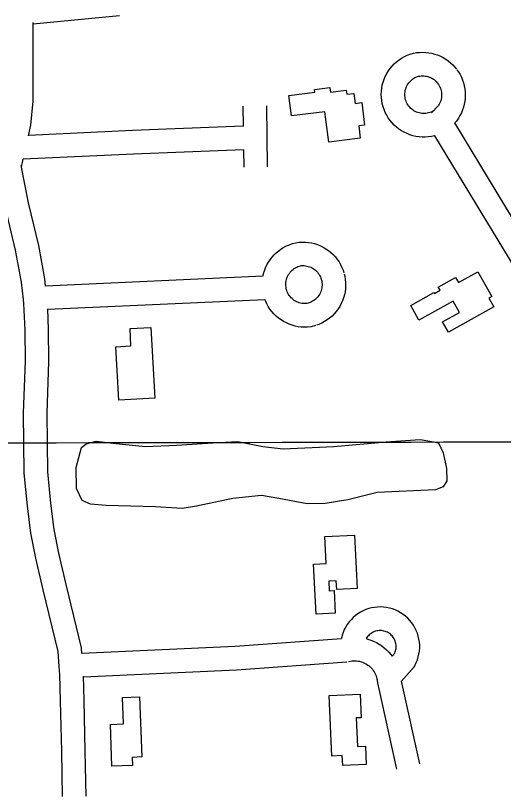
# Model space of a CAD drawing. Extents: x 3329297 to 3367176, y 649250 to 674653.
# Drawn here: x 3349310 to 3349931, y 660270 to 661264 of the extents above; entities that cross this region are included whole.
import ezdxf

# ---------------------------------------------------------------- set-up
doc = ezdxf.new("R2010")
doc.units = 0
for name, color, linetype in [('V-BLDG-OTLN', 7, 'Continuous'), ('V-GRID-MAJR', 7, 'Continuous'), ('V-ROAD-CNTR', 7, 'Continuous'), ('V-TOPO-SHOR', 7, 'Continuous')]:
    doc.layers.add(name, color=color, linetype=linetype)

msp = doc.modelspace()

# ---------------------------------------------------------------- linework, layer by layer
at = {"layer": 'V-BLDG-OTLN'}
for points in [[(3349708.727, 661102.763), (3349703.8510000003, 661141.542), (3349661.052, 661136.16), (3349657.792, 661162.088), (3349690.9020000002, 661166.251), (3349690.4590000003, 661169.757), (3349710.233, 661172.2440000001), (3349710.968, 661166.4010000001), (3349730.934, 661168.911), (3349731.589, 661163.707), (3349740.813, 661164.867), (3349742.419, 661152.0970000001), (3349750.623, 661153.13), (3349754.234, 661124.425), (3349746.792, 661123.4890000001), (3349748.751, 661107.797)], [(3349898.3680000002, 660937.7930000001), (3349916.102, 660906.106), (3349912.481, 660904.08), (3349918.6920000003, 660892.976), (3349860.9450000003, 660860.661), (3349853.572, 660873.834), (3349875.17, 660885.919), (3349867.003, 660900.511), (3349823.458, 660876.144), (3349812.987, 660894.854), (3349842.411, 660911.3200000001), (3349843.1010000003, 660910.087), (3349850.416, 660914.181), (3349848.151, 660918.228), (3349870.032, 660930.473), (3349873.671, 660923.971)], [(3349487.148, 660776.848), (3349441.578, 660774.3520000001), (3349437.855, 660842.344), (3349456.954, 660843.39), (3349455.742, 660865.5210000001), (3349482.214, 660866.932)], [(3349705.24, 660566.367), (3349703.482, 660600.542), (3349741.286, 660602.488), (3349744.774, 660534.681), (3349718.832, 660533.3470000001), (3349718.259, 660544.497), (3349708.768, 660544.009), (3349709.397, 660531.77), (3349715.537, 660532.088), (3349717.034, 660502.953), (3349692.722, 660501.704), (3349689.4390000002, 660565.554)], [(3349467.7600000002, 660396.676), (3349470.699, 660320.085), (3349458.5870000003, 660319.62), (3349458.986, 660309.206), (3349432.704, 660308.198), (3349430.6580000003, 660361.522), (3349447.507, 660362.167), (3349446.217, 660395.849)], [(3349712.449, 660321.295), (3349709.063, 660398.296), (3349748.6350000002, 660400.037), (3349749.952, 660370.095), (3349743.607, 660369.817), (3349745.198, 660333.606), (3349755.315, 660334.05), (3349756.345, 660310.636), (3349726.525, 660309.3250000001), (3349725.967, 660321.889)]]:
    msp.add_lwpolyline(points, close=True, dxfattribs=at)
at = {"layer": 'V-GRID-MAJR'}
msp.add_spline([(3333421.13, 660693.428), (3338679.904, 660701.46), (3343938.678, 660710.256), (3349197.451, 660719.817), (3354456.222, 660730.142), (3359714.992, 660741.233), (3364973.7600000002, 660753.089), (3364973.761, 660753.089)], degree=3, dxfattribs=at)
at = {"layer": 'V-ROAD-CNTR'}
for p, q in [((3349332.5572258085, 661253.3711996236), (3349442.4939821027, 661263.8253628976)), ((3349599.3075193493, 661148.379509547), (3349599.6763502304, 661122.4677989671)), ((3349629.304480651, 661148.8064904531), (3349630.404480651, 661071.527490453)), ((3349600.098546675, 661092.8069634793), (3349600.4075193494, 661071.100509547)), ((3349348.142285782, 660919.9930210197), (3349625.081111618, 660932.4352651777)), ((3349350.930007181, 660890.0880048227), (3349627.4247564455, 660902.5102976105))]:
    msp.add_line(p, q, dxfattribs=at)
for points in [[(3349326.371935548, 661110.96136778), (3349329.39132941, 661124.5725025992), (3349332.2508987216, 661154.9365440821), (3349332.407262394, 661254.9976120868)], [(3349843.8805918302, 661110.9602416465), (3349843.20761076, 661110.7638330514), (3349839.349240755, 661109.9364484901), (3349835.426687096, 661109.3859631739), (3349831.478617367, 661109.1289309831), (3349827.526670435, 661109.1537946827), (3349823.5798268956, 661109.4717540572), (3349819.674310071, 661110.07111555), (3349815.817491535, 661110.9565814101), (3349812.037008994, 661112.1172558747), (3349808.352820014, 661113.5516850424), (3349804.7775390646, 661115.2501853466), (3349801.345186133, 661117.2022670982), (3349798.055200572, 661119.3969719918), (3349794.9318812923, 661121.8339083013), (3349791.996205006, 661124.4862448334), (3349789.2644880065, 661127.3463994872), (3349786.748105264, 661130.3914572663), (3349784.4542921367, 661133.622452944), (3349782.409289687, 661137.003192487), (3349780.6123448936, 661140.5198534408), (3349779.0727813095, 661144.168009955), (3349777.806409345, 661147.9160290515), (3349776.813602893, 661151.7422692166), (3349776.1036840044, 661155.6316302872), (3349775.675424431, 661159.564710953), (3349775.537008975, 661163.5247771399), (3349775.6875072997, 661167.4722515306), (3349776.122451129, 661171.4019345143), (3349776.844045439, 661175.2919084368), (3349777.844964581, 661179.1147292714), (3349779.120530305, 661182.8558365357), (3349780.6672833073, 661186.5013590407), (3349782.478350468, 661190.0238777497), (3349784.5365489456, 661193.398991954), (3349786.8321102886, 661196.6138821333), (3349789.3561211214, 661199.6553910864), (3349792.09594724, 661202.5085702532), (3349795.0414448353, 661205.1567523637), (3349798.1655460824, 661207.5789325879), (3349801.458821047, 661209.7684631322), (3349804.901046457, 661211.7119668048), (3349808.479294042, 661213.4022707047), (3349812.5110775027, 661214.957602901), (3349816.6364163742, 661215.9972731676), (3349820.4552257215, 661216.6740241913), (3349824.3131723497, 661217.0776502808), (3349828.1867387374, 661217.2032719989), (3349832.063127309, 661217.0554553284), (3349835.918656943, 661216.628291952), (3349839.735267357, 661215.9293397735), (3349843.4878738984, 661214.9587428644), (3349847.159545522, 661213.7274905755), (3349850.7391771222, 661212.2337916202), (3349854.202454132, 661210.4917922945), (3349857.538342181, 661208.5013329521), (3349860.716184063, 661206.2815372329), (3349863.726280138, 661203.8455814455), (3349866.5576539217, 661201.1979016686), (3349869.1952181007, 661198.3544720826), (3349871.288990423, 661195.7447046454)], [(3349842.8490651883, 661142.8375511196), (3349840.8128474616, 661141.7192139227), (3349839.2038851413, 661140.9806129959), (3349837.550176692, 661140.3642475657), (3349835.8503892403, 661139.8681669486), (3349834.112759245, 661139.4955515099), (3349832.3633129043, 661139.2500368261), (3349830.5973826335, 661139.135069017), (3349828.8273295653, 661139.1462053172), (3349827.0641731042, 661139.2882459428), (3349825.313689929, 661139.55688445), (3349823.586508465, 661139.9534185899), (3349821.8949910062, 661140.4727441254), (3349820.247179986, 661141.1143149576), (3349818.648460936, 661141.8738146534), (3349817.1048138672, 661142.7517329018), (3349815.630799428, 661143.7350280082), (3349814.2401187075, 661144.8200916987), (3349812.9277949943, 661146.0057551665), (3349811.7035119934, 661147.2876005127), (3349810.5738947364, 661148.6545427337), (3349809.553707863, 661150.091547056), (3349808.6347103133, 661151.610807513), (3349807.8256551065, 661153.1941465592), (3349807.1412186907, 661154.8159900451), (3349806.573590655, 661156.4959709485), (3349806.128397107, 661158.2117307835), (3349805.810315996, 661159.9543697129), (3349805.6185755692, 661161.715289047), (3349805.556991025, 661163.4772228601), (3349805.6244927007, 661165.2477484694), (3349805.819548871, 661167.0100654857), (3349806.141954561, 661168.7480915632), (3349806.591035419, 661170.4632707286), (3349807.163469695, 661172.1421634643), (3349807.852716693, 661173.7666409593), (3349808.6596495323, 661175.3361222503), (3349809.5834510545, 661176.851008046), (3349810.6138897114, 661178.2941178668), (3349811.747878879, 661179.6606089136), (3349812.9720527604, 661180.9354297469), (3349814.286555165, 661182.1172476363), (3349815.6844539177, 661183.2010674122), (3349817.159178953, 661184.1815368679), (3349818.700953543, 661185.0520331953), (3349820.300705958, 661185.8077292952), (3349821.6089224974, 661186.312397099), (3349822.927583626, 661186.6447268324), (3349824.6387742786, 661186.9479758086), (3349826.3628276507, 661187.1283497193), (3349828.101261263, 661187.1847280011), (3349829.8368726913, 661187.1185446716), (3349831.559343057, 661186.9277080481), (3349833.268732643, 661186.6146602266), (3349834.9521261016, 661186.1792571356), (3349836.600454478, 661185.6265094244), (3349838.2068228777, 661184.9562083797), (3349839.757545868, 661184.1762077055), (3349841.2416578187, 661183.290667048), (3349842.667815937, 661182.2944627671), (3349844.019719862, 661181.2004185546), (3349845.2883460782, 661180.0140983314), (3349846.4687818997, 661178.7415279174), (3349847.8890095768, 661176.9712953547)], [(3349871.9249580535, 661194.8917060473), (3349873.828900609, 661192.1394486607), (3349875.8002345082, 661188.801857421), (3349877.5300667, 661185.3325291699), (3349879.0088539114, 661181.746124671), (3349880.2273674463, 661178.0643349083), (3349881.1792340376, 661174.3106696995), (3349881.863981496, 661170.496239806), (3349882.2748045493, 661166.6342264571), (3349882.4073277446, 661162.7620643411), (3349882.2665278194, 661158.8886860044), (3349881.847304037, 661155.0271230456), (3349881.154454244, 661151.216449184), (3349880.193660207, 661147.4588610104), (3349878.9633358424, 661143.7748076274), (3349877.4770099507, 661140.1990691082), (3349875.7431394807, 661136.7382195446), (3349873.7621138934, 661133.39964537), (3349871.101560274, 661129.5732311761), (3349868.9759532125, 661127.4343755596)], [(3349847.2530419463, 661177.8242939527), (3349848.545099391, 661175.9565513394), (3349849.427765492, 661174.4621425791), (3349850.2039333, 661172.9054708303), (3349850.865146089, 661171.301875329), (3349851.4106325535, 661169.6536650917), (3349851.8387659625, 661167.9653303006), (3349852.146018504, 661166.253760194), (3349852.329195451, 661164.5317735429), (3349852.3886722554, 661162.793935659), (3349852.3254721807, 661161.0553139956), (3349852.1386959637, 661159.3348769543), (3349851.8275457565, 661157.6235508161), (3349851.396339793, 661155.9371389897), (3349850.848664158, 661154.2971923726), (3349850.1809900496, 661152.6909308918), (3349849.3988605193, 661151.1297804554), (3349848.5138861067, 661149.63835463), (3349847.970439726, 661148.8567688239), (3349839.4304977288, 661140.2635987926)], [(3349964.622229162, 660969.5948281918), (3349868.9759532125, 661127.4343755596)], [(3349599.6702073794, 661122.8993565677), (3349458.8690484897, 661117.4856700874), (3349326.459644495, 661111.356751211)], [(3349954.795417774, 660930.8798619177), (3349952.1537718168, 660934.1626400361), (3349948.4886850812, 660939.081340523), (3349945.011135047, 660944.1336924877), (3349941.722823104, 660949.3126737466), (3349938.835770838, 660954.2611718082), (3349843.8805918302, 661110.9602416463)], [(3349600.097313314, 661092.893611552), (3349460.1389515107, 661087.5123299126), (3349319.8330267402, 661081.0178997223)], [(3349317.6549465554, 661070.9245992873), (3349319.8152563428, 661080.9355510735)], [(3349348.2082447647, 660919.4335958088), (3349347.1146214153, 660928.7090643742), (3349339.524361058, 660971.1981992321), (3349326.6932169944, 661025.6894488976), (3349317.2738706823, 661072.8318252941)], [(3349369.688868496, 660269.9182482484), (3349368.788809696, 660326.936623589), (3349367.250323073, 660391.743750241), (3349366.256603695, 660424.9636407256), (3349365.484033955, 660435.3802460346), (3349364.0681167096, 660454.4955986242), (3349345.087638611, 660532.7120495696), (3349335.7781670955, 660573.3141248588), (3349329.5348067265, 660604.9528168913), (3349325.164816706, 660639.8371458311), (3349321.155268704, 660681.3943551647), (3349320.276051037, 660758.1354714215), (3349322.5367738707, 660823.9933971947), (3349322.0420211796, 660863.4671716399), (3349320.5846466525, 660897.5146075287), (3349319.982161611, 660902.6258092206), (3349317.425378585, 660924.3109356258), (3349310.135638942, 660965.1178007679), (3349297.3747830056, 661019.3105511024)], [(3349625.081111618, 660932.4352651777), (3349625.73858294, 660935.360855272), (3349626.8773636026, 660939.1347053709), (3349628.291265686, 660942.8257922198), (3349629.968190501, 660946.3963308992), (3349631.894999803, 660949.835878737), (3349634.0707630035, 660953.1292244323), (3349636.4812418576, 660956.2616022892), (3349639.112030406, 660959.2031138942), (3349641.9393146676, 660961.9435955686), (3349644.9688635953, 660964.4808946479), (3349648.1768928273, 660966.7907310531), (3349651.5391120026, 660968.8569223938), (3349655.034635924, 660970.6729401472), (3349658.6614799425, 660972.2354005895), (3349662.3937708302, 660973.5283037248), (3349666.2017472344, 660974.547261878), (3349670.5580432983, 660975.3788055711), (3349675.0085147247, 660975.608387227), (3349678.972982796, 660975.5200425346), (3349682.9243150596, 660975.1471450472), (3349686.8387448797, 660974.4823001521), (3349690.688929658, 660973.5383838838), (3349694.468890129, 660972.3120397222), (3349698.1403673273, 660970.8158437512), (3349701.6930385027, 660969.0588311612), (3349705.1159459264, 660967.0418594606), (3349708.377567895, 660964.7827512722), (3349711.463039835, 660962.2961589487), (3349714.362423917, 660959.5887779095), (3349717.059342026, 660956.6735641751), (3349719.533516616, 660953.5725618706), (3349721.777867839, 660950.2972463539), (3349723.7743103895, 660946.8676728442), (3349725.5153863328, 660943.3082624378), (3349726.995717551, 660939.621947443), (3349728.0347947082, 660936.3617237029)], [(3349654.0409924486, 660923.1756528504), (3349654.1224067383, 660924.2544868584), (3349654.382906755, 660925.9989727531), (3349654.77162695, 660927.728684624), (3349655.282846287, 660929.4228345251), (3349655.9129442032, 660931.0677476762), (3349656.666019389, 660932.6712089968), (3349657.5312100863, 660934.215661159), (3349658.505446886, 660935.6903154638), (3349659.580968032, 660937.0879376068), (3349660.7601794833, 660938.4064260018), (3349662.0368952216, 660939.6439443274), (3349663.3893462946, 660940.7766452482), (3349664.8173170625, 660941.804808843), (3349666.327097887, 660942.7326175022), (3349667.901573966, 660943.5505997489), (3349669.5207299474, 660944.2481393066), (3349671.1924390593, 660944.8272361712), (3349672.9004626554, 660945.284278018), (3349674.1601665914, 660945.5247343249), (3349675.447695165, 660945.5911526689), (3349677.2272270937, 660945.5514973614), (3349678.9978948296, 660945.3843948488), (3349680.74746501, 660945.0872397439), (3349682.4772802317, 660944.6631560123), (3349684.1653197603, 660944.1155001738), (3349685.8138425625, 660943.4436961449), (3349687.4091713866, 660942.6547087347), (3349688.9382639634, 660941.7536804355), (3349690.4006419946, 660940.7407886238), (3349691.7871700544, 660939.6233809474), (3349693.085785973, 660938.4107619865), (3349694.2928678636, 660937.1059757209), (3349695.4026932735, 660935.7149780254), (3349696.40634205, 660934.2502935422), (3349697.3018995, 660932.7118670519), (3349698.084823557, 660931.1112774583), (3349698.7464923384, 660929.463592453), (3349699.451415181, 660927.2518161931)], [(3349728.327207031, 660935.3144709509), (3349729.1280015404, 660931.984977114), (3349729.770570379, 660928.0687618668), (3349730.1270678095, 660924.112745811), (3349730.1919455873, 660920.1496798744), (3349729.9714399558, 660916.1943601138), (3349729.4623312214, 660912.2543012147), (3349728.664398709, 660908.3667960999), (3349727.590041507, 660904.5485471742), (3349726.2330320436, 660900.8108921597), (3349724.6130041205, 660897.1941177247), (3349722.733191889, 660893.7008690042), (3349720.605030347, 660890.3568123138), (3349718.235395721, 660887.1687274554), (3349715.6400132, 660884.1688518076), (3349712.8394049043, 660881.3654842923), (3349709.831230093, 660878.7680809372), (3349706.647936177, 660876.4020073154), (3349703.303815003, 660874.2746827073), (3349699.8047025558, 660872.390970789), (3349696.1805729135, 660870.7730310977), (3349692.970575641, 660869.6095407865)], [(3349683.823172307, 660898.1586120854), (3349680.763812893, 660897.3039361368), (3349679.778711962, 660897.209754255), (3349678.014724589, 660897.1677692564), (3349676.2536682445, 660897.2565931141), (3349674.493488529, 660897.4727337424), (3349672.7521466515, 660897.8159133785), (3349671.048875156, 660898.2814536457), (3349669.390569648, 660898.867860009), (3349667.768941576, 660899.5791439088), (3349666.195235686, 660900.4073774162), (3349664.7028320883, 660901.3372833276), (3349663.2728023, 660902.3819238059), (3349661.921528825, 660903.5250231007), (3349660.6618969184, 660904.7605738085), (3349659.4898450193, 660906.0888992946), (3349658.419270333, 660907.4959226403), (3349657.4541338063, 660908.9767054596), (3349656.6012268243, 660910.5195907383), (3349655.8594358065, 660912.129078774), (3349655.234471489, 660913.7875902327), (3349654.733961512, 660915.4827661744), (3349654.682677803, 660915.7174101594), (3349654.0409924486, 660923.1756528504)], [(3349699.159002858, 660928.2990689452), (3349699.7022083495, 660926.0405627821), (3349699.9896395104, 660924.2887780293), (3349700.14914208, 660922.518794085), (3349700.178264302, 660920.7398600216), (3349700.078769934, 660918.9551797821), (3349699.8518786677, 660917.1992386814), (3349699.493811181, 660915.4547437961), (3349699.0121683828, 660913.7429927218), (3349698.407177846, 660912.0766477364), (3349697.679205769, 660910.4514221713), (3349696.8350180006, 660908.8826708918), (3349695.8791795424, 660907.3807275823), (3349694.8208141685, 660905.9568124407), (3349693.6561966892, 660904.6106880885), (3349692.396804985, 660903.3500556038), (3349691.054979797, 660902.1914589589), (3349689.6262737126, 660901.1295325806), (3349688.1223948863, 660900.1728571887), (3349686.561507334, 660899.3325691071), (3349684.939636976, 660898.6085087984), (3349682.747634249, 660897.8139991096)], [(3349691.8950375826, 660869.2649278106), (3349686.2703969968, 660867.6936037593), (3349681.565497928, 660867.2437856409), (3349677.615485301, 660867.1497706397), (3349673.6665416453, 660867.348946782), (3349669.7587213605, 660867.8288061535), (3349665.888063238, 660868.5916265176), (3349662.0813347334, 660869.6320862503), (3349658.349640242, 660870.951679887), (3349654.7412683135, 660872.5343959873), (3349651.2569742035, 660874.3681624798), (3349647.899377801, 660876.4602565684), (3349644.7134075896, 660878.78761609), (3349641.7026810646, 660881.3345167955), (3349638.882312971, 660884.1009660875), (3349636.27436487, 660887.0566406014), (3349633.8829395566, 660890.1996172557), (3349631.7260760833, 660893.5088344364), (3349629.8149830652, 660896.9659491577), (3349628.164774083, 660900.546461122), (3349627.4247564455, 660902.5102976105)], [(3349394.356814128, 660451.7076516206), (3349393.8038832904, 660459.1724013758), (3349374.2863613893, 660539.6019504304), (3349365.1218329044, 660579.5718751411), (3349359.1711932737, 660609.7271831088), (3349354.9851832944, 660643.1428541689), (3349351.138731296, 660683.0096448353), (3349350.281948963, 660757.7925285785), (3349352.5432261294, 660823.6666028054), (3349352.0339788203, 660864.2968283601), (3349350.9063497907, 660890.6406928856)], [(3349800.8924947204, 660416.0987665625), (3349817.821016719, 660435.466143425), (3349820.131030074, 660440.1759172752), (3349821.5479441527, 660443.7345788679), (3349822.69330134, 660447.3854938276), (3349823.5572200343, 660451.1191622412), (3349824.1355797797, 660454.906991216), (3349824.423419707, 660458.727282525), (3349824.4205764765, 660462.5500055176), (3349824.1298690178, 660466.3733786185), (3349823.5456132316, 660470.1582160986), (3349822.68046702, 660473.8848903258), (3349821.529462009, 660477.5447154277), (3349820.1055603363, 660481.1001979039), (3349818.4196001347, 660484.5318738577), (3349816.4755599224, 660487.8321880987), (3349814.2844218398, 660490.9776695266), (3349811.8620558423, 660493.9422925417), (3349809.221345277, 660496.7197389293), (3349806.375331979, 660499.2849987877), (3349803.3500581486, 660501.6247145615), (3349800.152883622, 660503.7295804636), (3349796.7980435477, 660505.5902121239), (3349793.3181809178, 660507.1842596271), (3349789.727217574, 660508.5141405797), (3349786.0424986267, 660509.5642712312), (3349782.2981511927, 660510.3327431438), (3349778.4935600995, 660510.8179498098), (3349774.660854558, 660511.0076594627), (3349770.8407678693, 660510.9082150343), (3349767.03407182, 660510.5211416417), (3349763.259898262, 660509.8436161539), (3349759.5555245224, 660508.8815890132), (3349755.9349294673, 660507.6443864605), (3349752.4079028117, 660506.1305615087), (3349749.011064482, 660504.3522838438), (3349745.7677315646, 660502.3275113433), (3349742.6812273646, 660500.0606597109), (3349739.7710391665, 660497.560296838), (3349737.0672683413, 660494.8494108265), (3349734.5797955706, 660491.9513842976), (3349732.3093409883, 660488.8594587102), (3349730.2853812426, 660485.6063101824), (3349728.5141079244, 660482.2145707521), (3349727.00393832, 660478.69226771), (3349725.7685638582, 660475.0701156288), (3349724.8088032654, 660471.3635031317), (3349724.7053383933, 660470.784274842)], [(3349789.2334496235, 660448.345135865), (3349792.628983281, 660452.229856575), (3349792.6869699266, 660452.3480827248), (3349793.2600558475, 660453.7874211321), (3349793.72469866, 660455.2685061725), (3349794.072779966, 660456.7728377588), (3349794.3064202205, 660458.3030087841), (3349794.4225802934, 660459.844717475), (3349794.4214235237, 660461.3999944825), (3349794.3041309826, 660462.9426213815), (3349794.0683867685, 660464.4697839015), (3349793.7175329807, 660465.9811096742), (3349793.2545379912, 660467.4532845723), (3349792.678439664, 660468.8918020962), (3349791.994399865, 660470.2841261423), (3349791.2064400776, 660471.6218119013), (3349790.3255781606, 660472.8863304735), (3349789.3439441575, 660474.0877074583), (3349788.276654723, 660475.2102610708), (3349787.1286680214, 660476.2450012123), (3349785.899941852, 660477.1952854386), (3349784.6071163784, 660478.0464195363), (3349783.2559564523, 660478.7957878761), (3349781.845819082, 660479.4417403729), (3349780.392782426, 660479.9798594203), (3349778.9055013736, 660480.4037287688), (3349777.3778488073, 660480.7172568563), (3349775.8504399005, 660480.9120501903), (3349774.309145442, 660480.9883405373), (3349772.751232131, 660480.9477849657), (3349771.20792818, 660480.7908583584), (3349769.690101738, 660480.518383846), (3349768.188475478, 660480.1284109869), (3349766.717070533, 660479.6256135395), (3349765.3000971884, 660479.0174384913), (3349763.932935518, 660478.3017161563), (3349762.6142684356, 660477.4784886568), (3349761.3627726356, 660476.5593402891), (3349760.1969608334, 660475.557703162), (3349759.100731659, 660474.4585891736), (3349758.0862044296, 660473.2766157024), (3349757.172659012, 660472.0325412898), (3349756.3546187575, 660470.7176898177), (3349756.3437143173, 660470.6968093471)], [(3349394.324369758, 660452.1456613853), (3349589.5311717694, 660461.1554063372), (3349724.8739744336, 660470.796287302)], [(3349756.126335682, 660470.7530122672), (3349758.33967567, 660470.1807565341), (3349762.1113270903, 660468.9266723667), (3349765.7862615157, 660467.4237166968), (3349769.3600464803, 660465.6731267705), (3349772.8010613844, 660463.6839998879), (3349776.1050987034, 660461.4678772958), (3349779.2424597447, 660459.0350134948), (3349782.214838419, 660456.3982692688), (3349785.002624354, 660453.5580863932), (3349787.5862862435, 660450.5494007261), (3349789.2412987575, 660448.3346320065)], [(3349733.9633646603, 660441.5331800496), (3349736.3632207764, 660442.0687880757), (3349738.2900838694, 660442.3652285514), (3349740.0594615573, 660442.5159619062), (3349740.212905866, 660442.5287489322), (3349742.1755909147, 660442.5625768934), (3349744.1202602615, 660442.4659024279), (3349746.044956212, 660442.2380037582), (3349747.9584048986, 660441.8783280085), (3349749.84232433, 660441.391243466), (3349751.68867291, 660440.7773276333), (3349753.4957384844, 660440.0382833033), (3349755.23795352, 660439.1848732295), (3349756.9209386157, 660438.212000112), (3349758.5369012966, 660437.1281227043), (3349760.0755402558, 660435.9349865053), (3349761.531161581, 660434.6437307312), (3349762.8933756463, 660433.2559136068), (3349764.1637137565, 660431.7765992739), (3349765.327407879, 660430.2193220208), (3349766.381337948, 660428.5881928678), (3349767.328545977, 660426.8804480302), (3349768.1572987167, 660425.1170463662), (3349768.8596246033, 660423.3131226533), (3349769.4412729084, 660421.4536904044), (3349769.8958013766, 660419.5660526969), (3349770.141076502, 660418.1145309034), (3349770.2225065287, 660417.6382143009), (3349770.5564123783, 660414.3272623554), (3349794.8528416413, 660304.7781351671)], [(3349396.3524734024, 660422.207331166), (3349591.288828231, 660431.2045936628), (3349731.7617952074, 660441.2109118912)], [(3349399.685131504, 660270.3917517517), (3349398.783190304, 660327.529376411), (3349397.239676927, 660392.548249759), (3349396.331589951, 660422.9054618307)], [(3349800.796937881, 660416.5296186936), (3349824.1411583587, 660311.2738648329)]]:
    msp.add_lwpolyline(points, dxfattribs=at)
at = {"layer": 'V-TOPO-SHOR'}
msp.add_lwpolyline([(3349848.325, 660720.0920000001), (3349854.191, 660707.126), (3349858.434, 660687.367), (3349858.95, 660671.452), (3349854.291, 660663.948), (3349844.389, 660660.311), (3349770.106, 660656.893), (3349732.849, 660647.611), (3349703.99, 660642.747), (3349681.2600000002, 660642.336), (3349645, 660648.9450000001), (3349623.096, 660653.0650000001), (3349586.677, 660649.074), (3349540.3200000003, 660639.172), (3349522.099, 660636.417), (3349488.043, 660638.451), (3349425.198, 660640.161), (3349405.531, 660641.973), (3349394.998, 660646.68), (3349387.654, 660661.939), (3349387.3000000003, 660688.457), (3349393.7490000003, 660714.112), (3349399.877, 660718.564), (3349412.808, 660722.157), (3349433.978, 660719.564), (3349475.573, 660715.144), (3349514.987, 660716.8200000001), (3349561.241, 660719.904), (3349593.0810000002, 660721.694), (3349624.796, 660715.152), (3349650.509, 660712.49), (3349714.9390000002, 660715.3), (3349781.683, 660721.104), (3349824.9080000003, 660724.235), (3349840.019, 660721.735), (3349848.325, 660720.0920000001)], dxfattribs=at)

doc.saveas('drawing.dxf')
